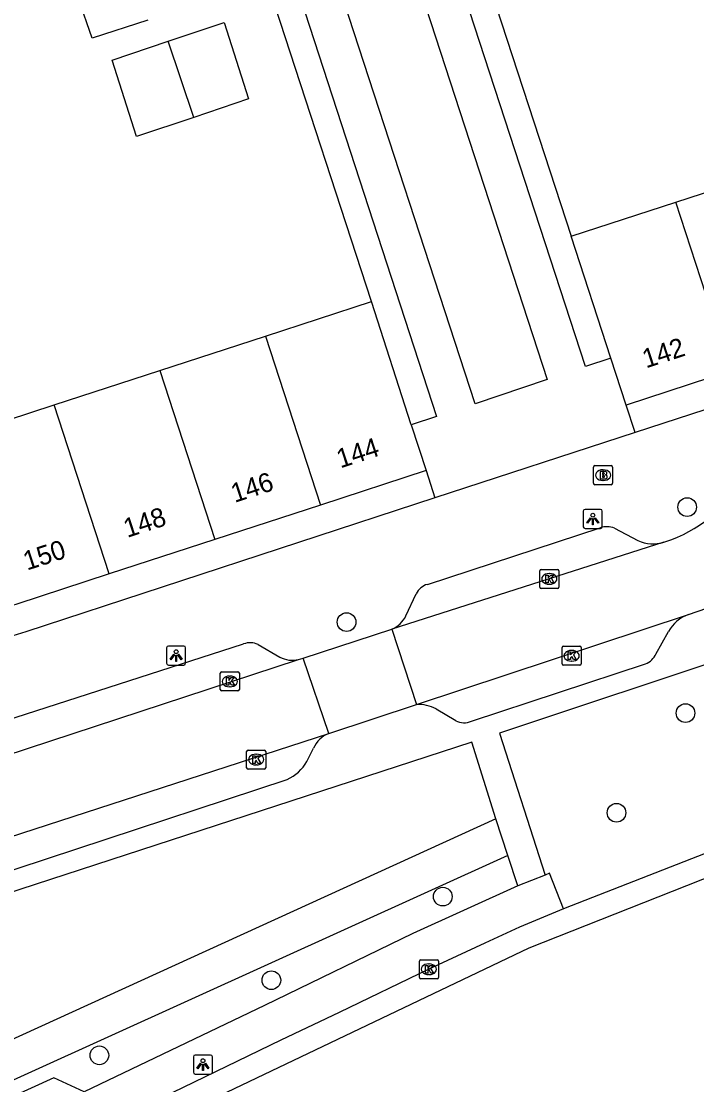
# Model space of a CAD drawing. Extents: x 158087 to 159494, y 382905 to 383981.
# Drawn here: x 159374.4 to 159409.8, y 382951.9 to 383007.6 of the extents above; entities that cross this region are included whole.
import ezdxf

# ---------------------------------------------------------------- set-up
doc = ezdxf.new("R2010")
doc.units = 0
for name, color, linetype in [('IMGEO_Berm_groen', 7, 'Continuous'), ('IMGEO_Boom', 7, 'Continuous'), ('IMGEO_Brandkraan', 7, 'Continuous'), ('IMGEO_Groenvoorziening', 7, 'Continuous'), ('IMGEO_Kolk', 7, 'Continuous'), ('IMGEO_Lichtpunt', 7, 'Continuous'), ('IMGEO_Pand', 7, 'Continuous'), ('IMGEO_Pand_nummerreeks', 7, 'Continuous'), ('IMGEO_Rijbaan_lokaal_gesloten', 7, 'Continuous'), ('IMGEO_Rijbaan_lokaal_open', 7, 'Continuous'), ('IMGEO_Voetpad_open', 7, 'Continuous')]:
    doc.layers.add(name, color=color, linetype=linetype)

msp = doc.modelspace()

# ---------------------------------------------------------------- linework, layer by layer
at = {"layer": 'IMGEO_Berm_groen'}
for points in [[(159399.231, 382965.857), (159366.41, 382950.895), (159358.526, 382947.853), (159343.991, 382942.614)], [(159399.854, 382963.943), (159366.304, 382948.71), (159344.618, 382940.714)]]:
    msp.add_lwpolyline(points, dxfattribs=at)
at = {"layer": 'IMGEO_Boom'}
for centre in [(159409.253, 382982.192), (159391.403, 382976.169), (159409.166, 382971.401), (159405.548, 382966.18), (159396.447, 382961.788), (159387.462, 382957.408), (159378.451, 382953.473)]:
    msp.add_circle(centre, 0.489, dxfattribs=at)
at = {"layer": 'IMGEO_Brandkraan'}
for p, q in [((159404.346, 382983.44), (159404.346, 382984.292)), ((159404.421, 382984.366), (159405.273, 382984.366)), ((159405.347, 382984.292), (159405.347, 382983.44)), ((159404.834, 382984.146), (159404.859, 382984.146)), ((159405.273, 382983.366), (159404.421, 382983.366)), ((159404.857, 382983.586), (159404.832, 382983.586))]:
    msp.add_line(p, q, dxfattribs=at)
for points in [[(159404.346, 382983.44), (159404.346, 382984.292)], [(159404.421, 382984.366), (159405.273, 382984.366)], [(159405.347, 382984.292), (159405.347, 382983.44)], [(159404.694, 382984.066), (159404.694, 382983.666), (159404.907, 382983.666)], [(159404.925, 382984.066), (159404.694, 382984.066)], [(159404.873, 382983.985), (159404.819, 382983.985), (159404.819, 382983.909)], [(159404.819, 382983.909), (159404.872, 382983.909)], [(159404.881, 382983.833), (159404.819, 382983.833), (159404.819, 382983.752)], [(159404.819, 382983.752), (159404.881, 382983.752)], [(159405.273, 382983.366), (159404.421, 382983.366)]]:
    msp.add_lwpolyline(points, dxfattribs=at)
for centre, radius, start, end in [((159404.423, 382984.29), 0.0765, 91.552, 178.448), ((159404.423, 382984.29), 0.0765, 91.552, 178.448), ((159405.271, 382984.29), 0.0765, 1.552, 88.448), ((159405.271, 382984.29), 0.0765, 1.552, 88.448), ((159404.874, 382983.947), 0.0379, 267.8285, 90.9355), ((159404.882, 382983.792), 0.0404, 269.8759, 90.5077), ((159404.913, 382983.917), 0.251, 268.6676, 293.5347), ((159404.929, 382983.921), 0.145, 59.4692, 91.5367), ((159404.954, 382983.968), 0.0922, 285.5137, 58.1501), ((159404.959, 382983.776), 0.105, 301.3115, 78.989), ((159404.423, 382983.442), 0.0765, 181.552, 268.448), ((159404.423, 382983.442), 0.0765, 181.552, 268.448), ((159405.271, 382983.442), 0.0765, 271.552, 358.448), ((159405.271, 382983.442), 0.0765, 271.552, 358.448)]:
    msp.add_arc(centre, radius, start, end, dxfattribs=at)
for centre, major_axis, ratio, start_param, end_param in [((159404.833, 382983.866), (-0.387, 0.002), 0.722429, 4.712389, 7.853982), ((159404.858, 382983.866), (-0.39, 0.002), 0.717154, 1.570796, 4.712389)]:
    msp.add_ellipse(centre, major_axis=major_axis, ratio=ratio, start_param=start_param, end_param=end_param, dxfattribs=at)
at = {"layer": 'IMGEO_Groenvoorziening'}
for points in [[(159398.132, 383011.852), (159403.175, 382996.382)], [(159392.703, 382992.958), (159387.669, 383008.426)]]:
    msp.add_lwpolyline(points, dxfattribs=at)
at = {"layer": 'IMGEO_Kolk'}
for p, q in [((159401.528, 382978.005), (159401.528, 382978.857)), ((159401.603, 382978.931), (159402.455, 382978.931)), ((159402.016, 382978.711), (159402.041, 382978.711)), ((159402.529, 382978.857), (159402.529, 382978.005)), ((159402.039, 382978.151), (159402.014, 382978.151)), ((159402.455, 382977.931), (159401.603, 382977.931)), ((159402.698, 382973.98), (159402.698, 382974.832)), ((159402.773, 382974.906), (159403.625, 382974.906)), ((159403.699, 382974.832), (159403.699, 382973.98)), ((159403.186, 382974.686), (159403.211, 382974.686)), ((159403.625, 382973.906), (159402.773, 382973.906)), ((159403.209, 382974.126), (159403.184, 382974.126)), ((159384.785, 382972.634), (159384.785, 382973.486)), ((159384.86, 382973.56), (159385.712, 382973.56)), ((159385.273, 382973.34), (159385.298, 382973.34)), ((159385.786, 382973.486), (159385.786, 382972.634)), ((159385.712, 382972.56), (159384.86, 382972.56)), ((159385.296, 382972.78), (159385.271, 382972.78)), ((159386.166, 382968.54), (159386.166, 382969.392)), ((159386.241, 382969.466), (159387.093, 382969.466)), ((159386.654, 382969.246), (159386.679, 382969.246)), ((159387.167, 382969.392), (159387.167, 382968.54)), ((159386.677, 382968.686), (159386.652, 382968.686)), ((159387.093, 382968.466), (159386.241, 382968.466)), ((159395.218, 382957.555), (159395.218, 382958.407)), ((159395.293, 382958.481), (159396.145, 382958.481)), ((159395.706, 382958.261), (159395.731, 382958.261)), ((159396.219, 382958.407), (159396.219, 382957.555)), ((159396.145, 382957.481), (159395.293, 382957.481)), ((159395.729, 382957.701), (159395.704, 382957.701))]:
    msp.add_line(p, q, dxfattribs=at)
for points in [[(159401.528, 382978.005), (159401.528, 382978.857)], [(159401.603, 382978.931), (159402.455, 382978.931)], [(159401.849, 382978.631), (159401.972, 382978.631), (159401.972, 382978.48), (159402.102, 382978.631), (159402.266, 382978.631), (159402.12, 382978.48), (159402.273, 382978.231), (159402.121, 382978.231), (159402.036, 382978.395), (159401.972, 382978.328), (159401.972, 382978.231), (159401.849, 382978.231), (159401.849, 382978.631)], [(159402.529, 382978.857), (159402.529, 382978.005)], [(159402.455, 382977.931), (159401.603, 382977.931)], [(159402.698, 382973.98), (159402.698, 382974.832)], [(159402.773, 382974.906), (159403.625, 382974.906)], [(159403.699, 382974.832), (159403.699, 382973.98)], [(159403.019, 382974.606), (159403.142, 382974.606), (159403.142, 382974.455), (159403.272, 382974.606), (159403.436, 382974.606), (159403.29, 382974.455), (159403.443, 382974.206), (159403.291, 382974.206), (159403.206, 382974.37), (159403.142, 382974.303), (159403.142, 382974.206), (159403.019, 382974.206), (159403.019, 382974.606)], [(159403.625, 382973.906), (159402.773, 382973.906)], [(159384.785, 382972.634), (159384.785, 382973.486)], [(159384.86, 382973.56), (159385.712, 382973.56)], [(159385.106, 382973.26), (159385.229, 382973.26), (159385.229, 382973.109), (159385.359, 382973.26), (159385.523, 382973.26), (159385.377, 382973.109), (159385.53, 382972.86), (159385.378, 382972.86), (159385.293, 382973.024), (159385.229, 382972.957), (159385.229, 382972.86), (159385.106, 382972.86), (159385.106, 382973.26)], [(159385.786, 382973.486), (159385.786, 382972.634)], [(159385.712, 382972.56), (159384.86, 382972.56)], [(159386.166, 382968.54), (159386.166, 382969.392)], [(159386.241, 382969.466), (159387.093, 382969.466)], [(159386.487, 382969.166), (159386.61, 382969.166), (159386.61, 382969.015), (159386.74, 382969.166), (159386.904, 382969.166), (159386.758, 382969.015), (159386.911, 382968.766), (159386.759, 382968.766), (159386.674, 382968.93), (159386.61, 382968.863), (159386.61, 382968.766), (159386.487, 382968.766), (159386.487, 382969.166)], [(159387.167, 382969.392), (159387.167, 382968.54)], [(159387.093, 382968.466), (159386.241, 382968.466)], [(159395.218, 382957.555), (159395.218, 382958.407)], [(159395.293, 382958.481), (159396.145, 382958.481)], [(159395.539, 382958.181), (159395.662, 382958.181), (159395.662, 382958.03), (159395.792, 382958.181), (159395.956, 382958.181), (159395.81, 382958.03), (159395.963, 382957.781), (159395.811, 382957.781), (159395.726, 382957.945), (159395.662, 382957.878), (159395.662, 382957.781), (159395.539, 382957.781), (159395.539, 382958.181)], [(159396.219, 382958.407), (159396.219, 382957.555)], [(159396.145, 382957.481), (159395.293, 382957.481)]]:
    msp.add_lwpolyline(points, dxfattribs=at)
for centre, start, end in [((159401.605, 382978.855), 91.552, 178.448), ((159401.605, 382978.855), 91.552, 178.448), ((159402.453, 382978.855), 1.552, 88.448), ((159402.453, 382978.855), 1.552, 88.448), ((159401.605, 382978.007), 181.552, 268.448), ((159401.605, 382978.007), 181.552, 268.448), ((159402.453, 382978.007), 271.552, 358.448), ((159402.453, 382978.007), 271.552, 358.448), ((159402.775, 382974.83), 91.552, 178.448), ((159402.775, 382974.83), 91.552, 178.448), ((159403.623, 382974.83), 1.552, 88.448), ((159403.623, 382974.83), 1.552, 88.448), ((159402.775, 382973.982), 181.552, 268.448), ((159402.775, 382973.982), 181.552, 268.448), ((159403.623, 382973.982), 271.552, 358.448), ((159403.623, 382973.982), 271.552, 358.448), ((159384.862, 382973.484), 91.552, 178.448), ((159384.862, 382973.484), 91.552, 178.448), ((159385.71, 382973.484), 1.552, 88.448), ((159385.71, 382973.484), 1.552, 88.448), ((159384.862, 382972.636), 181.552, 268.448), ((159384.862, 382972.636), 181.552, 268.448), ((159385.71, 382972.636), 271.552, 358.448), ((159385.71, 382972.636), 271.552, 358.448), ((159386.243, 382969.39), 91.552, 178.448), ((159386.243, 382969.39), 91.552, 178.448), ((159387.091, 382969.39), 1.552, 88.448), ((159387.091, 382969.39), 1.552, 88.448), ((159386.243, 382968.542), 181.552, 268.448), ((159386.243, 382968.542), 181.552, 268.448), ((159387.091, 382968.542), 271.552, 358.448), ((159387.091, 382968.542), 271.552, 358.448), ((159395.295, 382958.405), 91.552, 178.448), ((159395.295, 382958.405), 91.552, 178.448), ((159396.143, 382958.405), 1.552, 88.448), ((159396.143, 382958.405), 1.552, 88.448), ((159395.295, 382957.557), 181.552, 268.448), ((159395.295, 382957.557), 181.552, 268.448), ((159396.143, 382957.557), 271.552, 358.448), ((159396.143, 382957.557), 271.552, 358.448)]:
    msp.add_arc(centre, 0.0765, start, end, dxfattribs=at)
for centre, major_axis, ratio, start_param, end_param in [((159402.015, 382978.431), (-0.387, 0.002), 0.722429, 4.712389, 7.853982), ((159402.04, 382978.431), (-0.39, 0.002), 0.717154, 1.570796, 4.712389), ((159403.185, 382974.406), (-0.387, 0.002), 0.722429, 4.712389, 7.853982), ((159403.21, 382974.406), (-0.39, 0.002), 0.717154, 1.570796, 4.712389), ((159385.272, 382973.06), (-0.387, 0.002), 0.722429, 4.712389, 7.853982), ((159385.297, 382973.06), (-0.39, 0.002), 0.717154, 1.570796, 4.712389), ((159386.653, 382968.966), (-0.387, 0.002), 0.722429, 4.712389, 7.853982), ((159386.678, 382968.966), (-0.39, 0.002), 0.717154, 1.570796, 4.712389), ((159395.705, 382957.981), (-0.387, 0.002), 0.722429, 4.712389, 7.853982), ((159395.73, 382957.981), (-0.39, 0.002), 0.717154, 1.570796, 4.712389)]:
    msp.add_ellipse(centre, major_axis=major_axis, ratio=ratio, start_param=start_param, end_param=end_param, dxfattribs=at)
at = {"layer": 'IMGEO_Lichtpunt'}
for p, q in [((159403.808, 382981.974), (159403.808, 382981.167)), ((159403.808, 382981.974), (159403.808, 382981.167)), ((159404.71, 382982.069), (159403.902, 382982.069)), ((159404.71, 382982.069), (159403.902, 382982.069)), ((159404.804, 382981.167), (159404.804, 382981.974)), ((159404.804, 382981.167), (159404.804, 382981.974)), ((159403.902, 382981.073), (159404.71, 382981.073)), ((159403.902, 382981.073), (159404.71, 382981.073)), ((159381.973, 382974.818), (159381.973, 382974.011)), ((159381.973, 382974.818), (159381.973, 382974.011)), ((159382.875, 382974.913), (159382.067, 382974.913)), ((159382.875, 382974.913), (159382.067, 382974.913)), ((159382.969, 382974.011), (159382.969, 382974.818)), ((159382.969, 382974.011), (159382.969, 382974.818)), ((159382.067, 382973.917), (159382.875, 382973.917)), ((159382.067, 382973.917), (159382.875, 382973.917)), ((159383.379, 382953.393), (159383.379, 382952.586)), ((159383.379, 382953.393), (159383.379, 382952.586)), ((159384.281, 382953.488), (159383.473, 382953.488)), ((159384.281, 382953.488), (159383.473, 382953.488)), ((159384.375, 382952.586), (159384.375, 382953.393)), ((159384.375, 382952.586), (159384.375, 382953.393)), ((159383.473, 382952.492), (159384.281, 382952.492)), ((159383.473, 382952.492), (159384.281, 382952.492))]:
    msp.add_line(p, q, dxfattribs=at)
for points in [[(159404.182, 382981.638), (159404.221, 382981.61), (159404.033, 382981.348), (159403.995, 382981.375), (159404.182, 382981.638)], [(159404.284, 382981.59), (159404.331, 382981.59), (159404.331, 382981.268), (159404.284, 382981.268), (159404.284, 382981.59)], [(159404.394, 382981.61), (159404.432, 382981.637), (159404.619, 382981.375), (159404.58, 382981.347), (159404.394, 382981.61)], [(159382.347, 382974.482), (159382.386, 382974.454), (159382.198, 382974.192), (159382.16, 382974.219), (159382.347, 382974.482)], [(159382.449, 382974.434), (159382.496, 382974.434), (159382.496, 382974.112), (159382.449, 382974.112), (159382.449, 382974.434)], [(159382.559, 382974.454), (159382.597, 382974.481), (159382.784, 382974.219), (159382.745, 382974.191), (159382.559, 382974.454)], [(159383.753, 382953.057), (159383.792, 382953.029), (159383.604, 382952.767), (159383.566, 382952.794), (159383.753, 382953.057)], [(159383.855, 382953.009), (159383.902, 382953.009), (159383.902, 382952.687), (159383.855, 382952.687), (159383.855, 382953.009)], [(159383.965, 382953.029), (159384.003, 382953.056), (159384.19, 382952.794), (159384.151, 382952.766), (159383.965, 382953.029)]]:
    msp.add_lwpolyline(points, dxfattribs=at)
for centre in [(159404.307, 382981.772), (159382.472, 382974.616), (159383.878, 382953.191)]:
    msp.add_circle(centre, 0.0994, dxfattribs=at)
for centre, start, end in [((159403.902, 382981.974), 90, 180), ((159403.902, 382981.974), 90, 180), ((159404.71, 382981.974), 0, 90), ((159404.71, 382981.974), 0, 90), ((159403.902, 382981.167), 180, 270), ((159403.902, 382981.167), 180, 270), ((159404.71, 382981.167), 270, 0), ((159404.71, 382981.167), 270, 360), ((159382.067, 382974.818), 90, 180), ((159382.067, 382974.818), 90, 180), ((159382.875, 382974.818), 0, 90), ((159382.875, 382974.818), 0, 90), ((159382.067, 382974.011), 180, 270), ((159382.067, 382974.011), 180, 270), ((159382.875, 382974.011), 270, 0), ((159382.875, 382974.011), 270, 360), ((159383.473, 382953.393), 90, 180), ((159383.473, 382953.393), 90, 180), ((159384.281, 382953.393), 0, 90), ((159384.281, 382953.393), 0, 90), ((159383.473, 382952.586), 180, 270), ((159383.473, 382952.586), 180, 270), ((159384.281, 382952.586), 270, 0), ((159384.281, 382952.586), 270, 360)]:
    msp.add_arc(centre, 0.0946, start, end, dxfattribs=at)
at = {"layer": 'IMGEO_Pand'}
for points in [[(159380.998, 383007.7), (159378.064, 383006.757), (159377.351, 383008.831), (159380.319, 383009.794)], [(159382.058, 383006.599), (159384.995, 383007.586), (159386.271, 383003.576), (159383.399, 383002.61)], [(159383.399, 383002.61), (159380.402, 383001.601), (159379.122, 383005.612), (159382.058, 383006.599)], [(159383.399, 383002.61), (159382.058, 383006.599)], [(159408.654, 382998.165), (159414.138, 382999.95)], [(159403.175, 382996.382), (159408.654, 382998.165)], [(159411.534, 382989.323), (159408.654, 382998.165)], [(159405.255, 382989.986), (159403.175, 382996.382)], [(159387.15, 382991.15), (159392.703, 382992.958)], [(159394.791, 382986.501), (159392.703, 382992.958)], [(159381.617, 382989.348), (159387.15, 382991.15)], [(159387.15, 382991.15), (159390.035, 382982.3)], [(159406.051, 382987.537), (159405.255, 382989.986)], [(159376.085, 382987.546), (159381.617, 382989.348)], [(159381.617, 382989.348), (159384.503, 382980.497)], [(159411.534, 382989.323), (159406.051, 382987.537)], [(159371.228, 382985.965), (159376.085, 382987.546)], [(159378.97, 382978.693), (159376.085, 382987.546)], [(159394.791, 382986.501), (159395.567, 382984.103)], [(159395.567, 382984.103), (159390.035, 382982.3)], [(159390.035, 382982.3), (159384.503, 382980.497)], [(159384.503, 382980.497), (159378.97, 382978.693)], [(159378.97, 382978.693), (159374.119, 382977.112), (159373.438, 382976.89)]]:
    msp.add_lwpolyline(points, dxfattribs=at)
at = {"layer": 'IMGEO_Rijbaan_lokaal_gesloten'}
for points in [[(159476.256, 382992.87), (159476.728, 382991.767), (159450.924, 382980.675), (159438.895, 382975.083), (159424.023, 382968.422), (159418.313, 382965.948), (159400.947, 382959.092), (159380.495, 382949.322), (159350.042, 382935.493), (159345.91, 382934.105)], [(159460.099, 382985.944), (159459.115, 382985.511), (159454.315, 382983.447), (159450.431, 382981.769), (159442.632, 382978.174), (159438.401, 382976.175), (159423.539, 382969.52), (159417.855, 382967.056), (159417.223, 382966.786), (159402.779, 382961.146)], [(159402.779, 382961.146), (159400.465, 382960.191), (159398.65, 382959.349), (159395.72, 382957.98), (159391.008, 382955.715), (159387.953, 382954.264), (159379.987, 382950.408), (159379.803, 382950.324)]]:
    msp.add_lwpolyline(points, dxfattribs=at)
at = {"layer": 'IMGEO_Rijbaan_lokaal_open'}
for points in [[(159409.325, 382976.574), (159421.873, 382980.904)], [(159408.025, 382980.35), (159393.777, 382975.797)], [(159408.025, 382980.35), (159408.136, 382980.386)], [(159395.067, 382971.859), (159409.325, 382976.574)], [(159389.126, 382974.286), (159393.777, 382975.797)], [(159393.777, 382975.797), (159395.067, 382971.859)], [(159350.993, 382961.772), (159388.885, 382974.207)], [(159388.885, 382974.207), (159389.126, 382974.286)], [(159390.477, 382970.335), (159389.126, 382974.286)], [(159390.477, 382970.335), (159395.067, 382971.859)], [(159352.252, 382957.928), (159390.477, 382970.335)]]:
    msp.add_lwpolyline(points, dxfattribs=at)
msp.add_arc((159405.8, 382987.397), 7.39, 288.4256, 329.1723, dxfattribs=at)
at = {"layer": 'IMGEO_Voetpad_open'}
for points in [[(159405.255, 382989.986), (159403.933, 382989.555), (159396.802, 383011.418), (159398.132, 383011.852)], [(159401.922, 382988.88), (159398.138, 382987.61), (159391.006, 383009.517), (159394.787, 383010.758), (159401.922, 382988.88)], [(159387.669, 383008.426), (159388.996, 383008.857), (159396.123, 382986.934), (159394.791, 382986.501)], [(159450.394, 383000.364), (159406.519, 382986.097)], [(159406.519, 382986.097), (159406.051, 382987.537)], [(159406.519, 382986.097), (159396.025, 382982.686)], [(159395.567, 382984.103), (159396.025, 382982.686)], [(159396.025, 382982.686), (159374.591, 382975.667), (159373.909, 382975.444)], [(159395.639, 382978.146), (159404.7, 382981.114)], [(159405.438, 382981.088), (159406.672, 382980.438)], [(159424.664, 382978.748), (159399.422, 382970.343), (159401.812, 382962.914)], [(159394.515, 382976.496), (159395.058, 382977.653)], [(159407.611, 382974.497), (159408.271, 382975.67)], [(159372.937, 382970.816), (159386.008, 382975.027)], [(159386.767, 382975), (159387.908, 382974.333)], [(159397.95, 382970.974), (159407.077, 382973.986)], [(159396.104, 382971.626), (159397.126, 382971.005)], [(159399.231, 382965.857), (159397.971, 382969.883), (159341.152, 382951.371)], [(159389.32, 382968.872), (159389.674, 382969.559)], [(159355.216, 382957.023), (159388.292, 382967.923)], [(159399.854, 382963.943), (159399.231, 382965.857)], [(159400.37, 382962.358), (159399.854, 382963.943)], [(159402.779, 382961.146), (159402.039, 382963.012), (159401.812, 382962.914)], [(159401.812, 382962.914), (159400.37, 382962.358)], [(159400.37, 382962.358), (159394.875, 382959.851), (159387.109, 382956.089), (159377.646, 382951.556), (159376.06, 382952.292), (159360.99, 382945.438), (159348.236, 382939.606), (159345.302, 382938.641), (159344.618, 382940.714)]]:
    msp.add_lwpolyline(points, dxfattribs=at)
for centre, radius, start, end in [((159405.034, 382980.102), 1.065, 67.7041, 108.2604), ((159407.471, 382982.274), 2.003, 246.4918, 286.0656), ((159395.925, 382977.22), 0.969, 107.1632, 153.4685), ((159393.176, 382977.171), 1.499, 293.6293, 333.2615), ((159410.052, 382974.659), 2.048, 110.8045, 150.4339), ((159386.353, 382974.056), 1.03, 66.3325, 109.5929), ((159388.568, 382975.597), 1.426, 242.4467, 282.856), ((159406.743, 382974.869), 0.944, 290.6971, 336.7812), ((159395.068, 382969.439), 2.42, 64.6535, 90.02), ((159397.57, 382971.84), 0.946, 242.0042, 293.6868), ((159391.009, 382968.981), 1.455, 111.4568, 156.5839), ((159387.383, 382969.939), 2.211, 294.2664, 331.157)]:
    msp.add_arc(centre, radius, start, end, dxfattribs=at)

# ---------------------------------------------------------------- texts
at = {"layer": 'IMGEO_Pand_nummerreeks'}
for s, rotation, p in [('142', 18.0424, (159407.099, 382989.456)), ('144', 18.0539, (159391.077, 382984.217)), ('146', 18.0539, (159385.54, 382982.412)), ('148', 18.0539, (159379.91, 382980.577)), ('150', 18.0539, (159374.655, 382978.864))]:
    msp.add_text(s, height=1, rotation=rotation, dxfattribs=at).set_placement(p)

doc.saveas('drawing.dxf')
